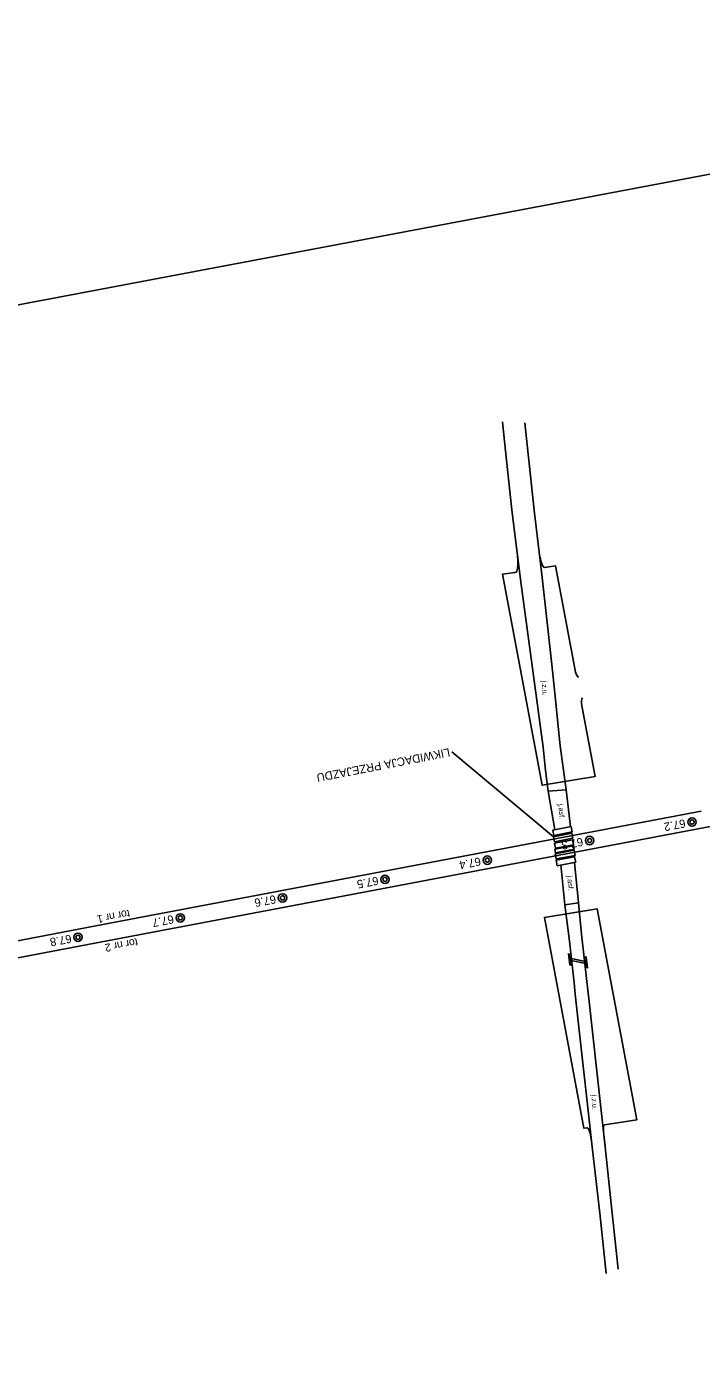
# Model space of a CAD drawing. Extents: x 6541740 to 6566395, y 5525066 to 5530361.
# Drawn here: x 6555641.5 to 6555803.5, y 5525768.5 to 5526089.5 of the extents above; entities that cross this region are included whole.
import ezdxf

# ---------------------------------------------------------------- set-up
doc = ezdxf.new("R2010")
doc.units = 0
for name, color, linetype in [('Domyślna', 7, 'Continuous'), ('TOR_PRZEK_P-komponent', 7, 'Continuous'), ('TOR_PRZEK_P-teren istniejacy', 7, 'Continuous'), ('TOR_PS_OPIS_O-opisy odwodnienia', 7, 'Continuous'), ('TOR_PS_OPIS_T-symbole geometrii', 7, 'Continuous'), ('TOR_PS_P-chodniki i place ładunkowe', 7, 'Continuous'), ('TOR_PS_T-umocnienia skarp', 7, 'Continuous'), ('TOR_PS_T-wypelnienia', 7, 'Continuous'), ('TOR_RAMKI-ramka+tabelka 1', 7, 'Continuous')]:
    doc.layers.add(name, color=color, linetype=linetype)

# ---------------------------------------------------------------- blocks, each defined once
blk = doc.blocks.new('4010_1')
at = {"layer": 'Domyślna'}
for radius in [0.75, 0.375]:
    blk.add_circle((0, 0), radius, dxfattribs=at)

msp = doc.modelspace()

# ---------------------------------------------------------------- linework, layer by layer
at = {"layer": 'TOR_PRZEK_P-komponent'}
for p, q in [((6555909.41, 5525917.23), (6555662.57, 5525870.44)), ((6555803.5, 5525901.28), (6555661.88, 5525874.43)), ((6555661.88, 5525874.43), (6555417.84, 5525828.17)), ((6555662.57, 5525870.44), (6555511.67, 5525841.84))]:
    msp.add_line(p, q, dxfattribs=at)
at = {"layer": 'TOR_PRZEK_P-teren istniejacy'}
msp.add_lwpolyline([(6555768.02, 5525895.11), (6555743.61, 5525915.52)], dxfattribs=at)
at = {"layer": 'TOR_PS_OPIS_T-symbole geometrii'}
for p, q in [((6555780.05, 5525824.28), (6555780.43, 5525820.88)), ((6555777.1, 5525822.51), (6555777.21, 5525821.52))]:
    msp.add_line(p, q, dxfattribs=at)
for points in [[(6555758.82, 5525958.51), (6555755.77, 5525958.11), (6555765.28, 5525907.49), (6555777.99, 5525909.54), (6555774.87, 5525926.17)], [(6555773.12, 5525935.5), (6555768.49, 5525960.15), (6555765.86, 5525959.73)], [(6555780.29, 5525825.95), (6555788.04, 5525827.2), (6555778.53, 5525877.81), (6555765.82, 5525875.77), (6555775.32, 5525825.15), (6555776.03, 5525825.27)]]:
    msp.add_lwpolyline(points, dxfattribs=at)
for centre, major_axis, start_param, end_param in [((6555757.86, 5525963.67), (-0.98, 5.16), 3.13466, 4.413441), ((6555765.45, 5525961.94), (-0.42, 2.21), 1.357407, 3.13466), ((6555773.67, 5525935.59), (-0.42, 2.21), 1.563864, 3.13466), ((6555775.43, 5525926.25), (-0.42, 2.21), 6.276253, 7.847049), ((6555776.44, 5525823.05), (-0.42, 2.21), 4.416725, 6.276253), ((6555780.7, 5525823.74), (0.42, -2.21), 3.13466, 4.416725)]:
    msp.add_ellipse(centre, major_axis=major_axis, ratio=0.25, start_param=start_param, end_param=end_param, dxfattribs=at)
at = {"layer": 'TOR_PS_P-chodniki i place ładunkowe'}
msp.add_lwpolyline([(6556046.03, 5525807.51), (6554817.76, 5525575.45), (6554764.48, 5525857.46), (6555992.75, 5526089.52)], close=True, dxfattribs=at)
at = {"layer": 'TOR_PS_T-umocnienia skarp'}
for p, q in [((6555771.96, 5525864.37), (6555771.66, 5525867.09)), ((6555771.81, 5525866.97), (6555771.67, 5525867.09)), ((6555772.1, 5525864.24), (6555771.8, 5525866.97)), ((6555771.91, 5525865.99), (6555776, 5525865.07)), ((6555771.98, 5525865.53), (6555776.07, 5525864.61)), ((6555775.75, 5525866.38), (6555775.9, 5525866.24)), ((6555775.75, 5525866.38), (6555776.01, 5525863.76)), ((6555775.9, 5525866.24), (6555776.15, 5525863.61)), ((6555772.1, 5525864.24), (6555771.96, 5525864.37)), ((6555776.01, 5525863.76), (6555776.15, 5525863.61))]:
    msp.add_line(p, q, dxfattribs=at)
at = {"layer": 'TOR_PS_T-wypelnienia'}
for p, q in [((6555767.59, 5525936.47), (6555765.19, 5525958.06)), ((6555760.06, 5525956.83), (6555765.51, 5525916.58)), ((6555768.47, 5525928.08), (6555767.59, 5525936.47)), ((6555769.16, 5525921.56), (6555768.47, 5525928.08)), ((6555772.99, 5525860.07), (6555773.26, 5525857.37)), ((6555776.52, 5525856.29), (6555776.03, 5525860.35)), ((6555773.26, 5525857.37), (6555777.38, 5525819.98)), ((6555780.41, 5525820.69), (6555776.52, 5525856.29))]:
    msp.add_line(p, q, dxfattribs=at)
for points in [[(6555760.06, 5525956.83), (6555757.99, 5525973.6), (6555756.48, 5525987.76), (6555755.74, 5525994.66)], [(6555765.19, 5525958.06), (6555763.47, 5525972.76), (6555761.95, 5525986.91), (6555761.15, 5525994.49)], [(6555769.16, 5525921.56), (6555769.65, 5525916.94), (6555771.07, 5525906.39)], [(6555766.7, 5525906.09), (6555766.13, 5525911.03), (6555765.51, 5525916.58)], [(6555768.35, 5525896.76), (6555766.7, 5525906.09), (6555771.07, 5525906.39), (6555772.11, 5525897.5)], [(6555769.79, 5525888.36), (6555770.71, 5525878.75), (6555774.06, 5525879.29), (6555773.05, 5525888.96)], [(6555770.75, 5525878.76), (6555771.88, 5525870.04), (6555772.99, 5525860.07)], [(6555776.03, 5525860.35), (6555774.74, 5525871.71), (6555774.06, 5525879.29)], [(6555777.38, 5525819.98), (6555779.16, 5525804.73), (6555780.67, 5525790.29)], [(6555780.41, 5525820.69), (6555782.05, 5525805.45), (6555783.53, 5525791.36)]]:
    msp.add_lwpolyline(points, dxfattribs=at)
for points in [[(6555768.08, 5525895.42), (6555772.48, 5525896.31), (6555772.23, 5525897.55), (6555767.83, 5525896.66)], [(6555768.02, 5525895.11), (6555772.43, 5525895.99), (6555772.66, 5525894.78), (6555768.26, 5525893.9)], [(6555768.25, 5525893.54), (6555772.62, 5525894.38), (6555772.84, 5525893.2), (6555768.48, 5525892.36)], [(6555768.36, 5525892.12), (6555772.83, 5525892.94), (6555772.98, 5525892.1), (6555768.52, 5525891.28)], [(6555768.41, 5525891.01), (6555772.97, 5525891.88), (6555773.21, 5525890.65), (6555768.64, 5525889.78)], [(6555768.65, 5525889.47), (6555773.09, 5525890.33), (6555773.35, 5525889.03), (6555768.9, 5525888.17)]]:
    msp.add_lwpolyline(points, close=True, dxfattribs=at)

# ---------------------------------------------------------------- block references
at = {"layer": 'TOR_RAMKI-ramka+tabelka 1', "xscale": 1.345963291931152, "yscale": 1.345963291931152}
for p in [(6555801.29, 5525898.65), (6555776.69, 5525894.21), (6555752.13, 5525889.49), (6555727.56, 5525884.88), (6555702.96, 5525880.44), (6555678.43, 5525875.64), (6555653.86, 5525870.98)]:
    msp.add_blockref('4010_1', p, dxfattribs=at)

# ---------------------------------------------------------------- texts
at = {"layer": 'TOR_PRZEK_P-teren istniejacy'}
msp.add_text('LIKWIDACJA PRZEJAZDU', height=2, rotation=190.9433, dxfattribs=at).set_placement((6555742.95, 5525916.39))
at = {"layer": 'TOR_PS_OPIS_O-opisy odwodnienia'}
for s, p in [('tor nr 1', (6555666.11, 5525877.65)), ('tor nr 2', (6555668.01, 5525870.79))]:
    msp.add_text(s, height=1.875, rotation=190.7101, dxfattribs=at).set_placement(p)
at = {"layer": 'TOR_PS_T-wypelnienia'}
for s, height, rotation, p in [('j.z.u.', 1.231, 272.9234, (6555765.2, 5525932.55)), ('j.asf.', 1.25, 275.1715, (6555769.16, 5525902.93)), ('j.asf.', 1.25, 275.1715, (6555771.29, 5525885.75)), ('j.z.u.', 1.231, 272.9234, (6555777.16, 5525833.12))]:
    msp.add_text(s, height=height, rotation=rotation, dxfattribs=at).set_placement(p)
at = {"layer": 'TOR_RAMKI-ramka+tabelka 1'}
for s, p in [('67.2', (6555799.5, 5525899.36)), ('67.3', (6555774.91, 5525894.92)), ('67.4', (6555750.36, 5525890.2)), ('67.5', (6555725.79, 5525885.59)), ('67.6', (6555701.19, 5525881.14)), ('67.7', (6555676.65, 5525876.34)), ('67.8', (6555652.09, 5525871.69))]:
    msp.add_text(s, height=2, rotation=190.7691, dxfattribs=at).set_placement(p)

doc.saveas('drawing.dxf')
